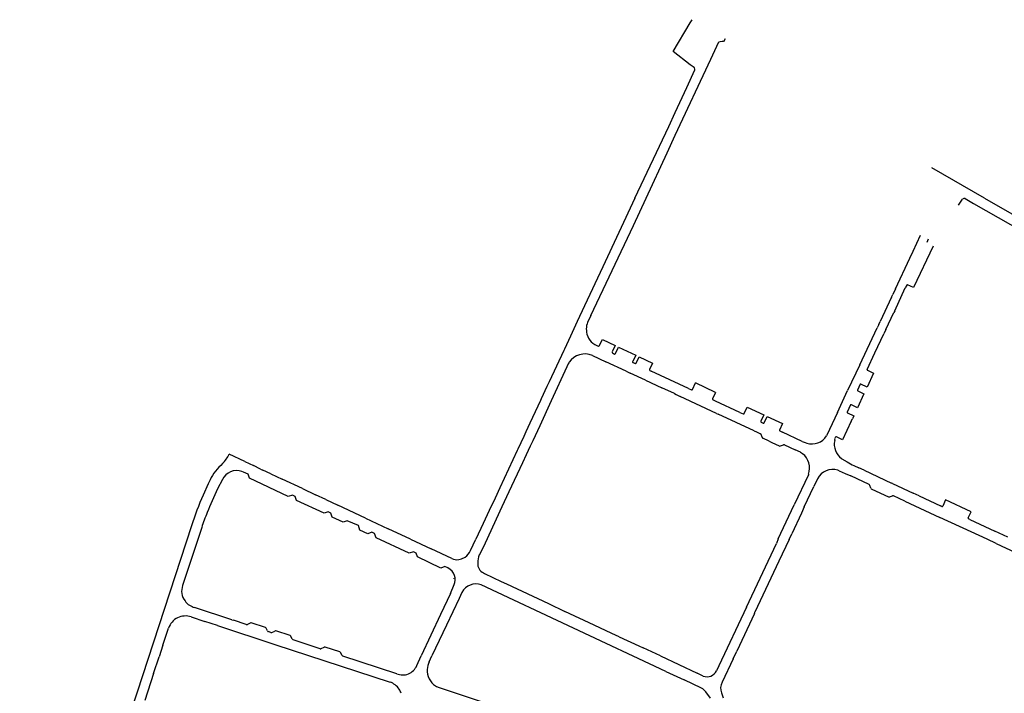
# Model space of a CAD drawing. Extents: x 148869 to 161638, y 453607 to 469810.
# Tile 895 of 1056: x 159103.65 to 159110.1, y 459867.58 to 459871.99. Entities that reach past the tile are written whole.
import ezdxf

# ---------------------------------------------------------------- set-up
doc = ezdxf.new("R2010")
doc.units = 0
doc.layers.add('LKI_V01_KANTRIJWEG', color=252, linetype='CONTINUOUS')

msp = doc.modelspace()

# ---------------------------------------------------------------- linework, layer by layer
at = {"layer": 'LKI_V01_KANTRIJWEG'}
for p, q in [((159108.2573, 459871.8459), (159108.2613, 459871.8452)), ((159108.2573, 459871.8459), (159108.2613, 459871.8452)), ((159108.2613, 459871.8452), (159108.2712, 459871.8635)), ((159108.2613, 459871.8452), (159108.2712, 459871.8635)), ((159108.0405, 459871.6922), (159107.9284, 459871.7785)), ((159108.0405, 459871.6922), (159107.9284, 459871.7785)), ((159108.1742, 459871.728), (159108.2271, 459871.8412)), ((159108.1742, 459871.728), (159108.2271, 459871.8412)), ((159107.9428, 459871.2321), (159108.1742, 459871.728)), ((159107.9428, 459871.2321), (159108.1742, 459871.728)), ((159108.0599, 459871.6786), (159108.0405, 459871.6922)), ((159108.0599, 459871.6786), (159108.0405, 459871.6922)), ((159107.8994, 459871.2869), (159107.9419, 459871.38)), ((159107.8994, 459871.2869), (159107.9419, 459871.38)), ((159107.6777, 459870.8195), (159107.8994, 459871.2869)), ((159107.6777, 459870.8195), (159107.8994, 459871.2869)), ((159107.8899, 459871.1164), (159107.9428, 459871.2321)), ((159107.8899, 459871.1164), (159107.9428, 459871.2321)), ((159107.7528, 459870.8195), (159107.8899, 459871.1164)), ((159107.7528, 459870.8195), (159107.8899, 459871.1164)), ((159109.9658, 459870.8195), (159109.6207, 459871.0167)), ((159109.9658, 459870.8195), (159109.6207, 459871.0167)), ((159109.796, 459870.7734), (159109.822, 459870.8123)), ((159109.796, 459870.7734), (159109.822, 459870.8123)), ((159109.8398, 459870.8161), (159109.8834, 459870.7914)), ((159109.8398, 459870.8161), (159109.8834, 459870.7914)), ((159109.8834, 459870.7914), (159109.8947, 459870.785)), ((159109.8834, 459870.7914), (159109.8947, 459870.785)), ((159109.4993, 459870.4722), (159109.547, 459870.5757)), ((159109.4993, 459870.4722), (159109.547, 459870.5757)), ((159109.5981, 459870.5509), (159109.5878, 459870.5294)), ((159109.5981, 459870.5509), (159109.5878, 459870.5294)), ((159109.3829, 459870.225), (159109.477, 459870.4258)), ((159109.3829, 459870.225), (159109.477, 459870.4258)), ((159109.477, 459870.4258), (159109.4993, 459870.4722)), ((159109.477, 459870.4258), (159109.4993, 459870.4722)), ((159109.4573, 459870.2496), (159109.4468, 459870.2309)), ((159109.4573, 459870.2496), (159109.4468, 459870.2309)), ((159109.3571, 459870.1698), (159109.2828, 459870.0105)), ((159109.3571, 459870.1698), (159109.2828, 459870.0105)), ((159109.3571, 459870.1698), (159109.3657, 459870.1881)), ((159109.3571, 459870.1698), (159109.3657, 459870.1881)), ((159109.3829, 459870.225), (159109.3657, 459870.1881)), ((159109.3829, 459870.225), (159109.3657, 459870.1881)), ((159109.3796, 459870.0817), (159109.4468, 459870.2309)), ((159109.3796, 459870.0817), (159109.4468, 459870.2309)), ((159107.3491, 459870.1137), (159107.3011, 459870.0107)), ((159107.3491, 459870.1137), (159107.3011, 459870.0107)), ((159107.3896, 459870.0509), (159107.3687, 459870.0052)), ((159107.3896, 459870.0509), (159107.3687, 459870.0052)), ((159109.3213, 459869.9592), (159109.3722, 459870.0696)), ((159109.3213, 459869.9592), (159109.3722, 459870.0696)), ((159109.3796, 459870.0817), (159109.3722, 459870.0696)), ((159109.3796, 459870.0817), (159109.3722, 459870.0696)), ((159107.3011, 459870.0107), (159107.2682, 459869.9402)), ((159107.3011, 459870.0107), (159107.2682, 459869.9402)), ((159109.2738, 459869.9917), (159109.2635, 459869.9706)), ((159109.2738, 459869.9917), (159109.2635, 459869.9706)), ((159109.2738, 459869.9917), (159109.2828, 459870.0105)), ((159109.2738, 459869.9917), (159109.2828, 459870.0105)), ((159107.2563, 459869.9146), (159107.2172, 459869.8308)), ((159107.2563, 459869.9146), (159107.2172, 459869.8308)), ((159107.2682, 459869.9402), (159107.2563, 459869.9146)), ((159107.2682, 459869.9402), (159107.2563, 459869.9146)), ((159109.1504, 459869.7287), (159109.2635, 459869.9706)), ((159109.1504, 459869.7287), (159109.2635, 459869.9706)), ((159109.2495, 459869.8075), (159109.3072, 459869.9313)), ((159109.2495, 459869.8075), (159109.3072, 459869.9313)), ((159109.3213, 459869.9592), (159109.3072, 459869.9313)), ((159109.3213, 459869.9592), (159109.3072, 459869.9313)), ((159107.4283, 459869.854), (159107.4373, 459869.8497)), ((159107.4283, 459869.854), (159107.4373, 459869.8497)), ((159107.4437, 459869.8519), (159107.4654, 459869.8932)), ((159107.4437, 459869.8519), (159107.4654, 459869.8932)), ((159107.4654, 459869.8932), (159107.5493, 459869.8538)), ((159107.4654, 459869.8932), (159107.5493, 459869.8538)), ((159107.5493, 459869.8538), (159107.529, 459869.812)), ((159107.5493, 459869.8538), (159107.529, 459869.812)), ((159107.2132, 459869.8221), (159107.1177, 459869.6174)), ((159107.2132, 459869.8221), (159107.1177, 459869.6174)), ((159107.2172, 459869.8308), (159107.2132, 459869.8221)), ((159107.2172, 459869.8308), (159107.2132, 459869.8221)), ((159107.4004, 459869.7893), (159107.4881, 459869.7485)), ((159107.4004, 459869.7893), (159107.4881, 459869.7485)), ((159107.5316, 459869.8057), (159107.5456, 459869.7987)), ((159107.5316, 459869.8057), (159107.5456, 459869.7987)), ((159107.5515, 459869.8016), (159107.5714, 459869.8436)), ((159107.5515, 459869.8016), (159107.5714, 459869.8436)), ((159107.5714, 459869.8436), (159107.6836, 459869.7912)), ((159107.5714, 459869.8436), (159107.6836, 459869.7912)), ((159107.6836, 459869.7912), (159107.6638, 459869.7494)), ((159107.6836, 459869.7912), (159107.6638, 459869.7494)), ((159107.6858, 459869.7386), (159107.706, 459869.7806)), ((159107.6858, 459869.7386), (159107.706, 459869.7806)), ((159107.706, 459869.7806), (159107.794, 459869.7397)), ((159107.706, 459869.7806), (159107.794, 459869.7397)), ((159109.1982, 459869.6981), (159109.2495, 459869.8075)), ((159109.1982, 459869.6981), (159109.2495, 459869.8075)), ((159107.2425, 459869.735), (159107.2331, 459869.7142)), ((159107.2425, 459869.735), (159107.2331, 459869.7142)), ((159107.6211, 459869.6865), (159107.4881, 459869.7485)), ((159107.6211, 459869.6865), (159107.4881, 459869.7485)), ((159107.6662, 459869.7429), (159107.68, 459869.7366)), ((159107.6662, 459869.7429), (159107.68, 459869.7366)), ((159107.794, 459869.7397), (159107.7741, 459869.6975)), ((159107.794, 459869.7397), (159107.7741, 459869.6975)), ((159109.1504, 459869.7287), (159109.0704, 459869.5593)), ((159109.1504, 459869.7287), (159109.0704, 459869.5593)), ((159107.2331, 459869.7142), (159107.1312, 459869.4917)), ((159107.2331, 459869.7142), (159107.1312, 459869.4917)), ((159107.6211, 459869.6865), (159107.6479, 459869.674)), ((159107.6211, 459869.6865), (159107.6479, 459869.674)), ((159107.7485, 459869.6273), (159107.6479, 459869.674)), ((159107.7485, 459869.6273), (159107.6479, 459869.674)), ((159107.7761, 459869.6916), (159107.7856, 459869.6869)), ((159107.7761, 459869.6916), (159107.7856, 459869.6869)), ((159108.0297, 459869.5733), (159107.7856, 459869.6869)), ((159108.0297, 459869.5733), (159107.7856, 459869.6869)), ((159107.1177, 459869.6174), (159107.1028, 459869.5852)), ((159107.1177, 459869.6174), (159107.1028, 459869.5852)), ((159107.7485, 459869.6273), (159107.8539, 459869.5782)), ((159107.7485, 459869.6273), (159107.8539, 459869.5782)), ((159108.0553, 459869.5671), (159108.0751, 459869.6091)), ((159108.0553, 459869.5671), (159108.0751, 459869.6091)), ((159108.206, 459869.5479), (159108.0751, 459869.6091)), ((159108.206, 459869.5479), (159108.0751, 459869.6091)), ((159109.1525, 459869.6004), (159109.1351, 459869.5631)), ((159109.1525, 459869.6004), (159109.1351, 459869.5631)), ((159107.1028, 459869.5852), (159107.0653, 459869.5049)), ((159107.1028, 459869.5852), (159107.0653, 459869.5049)), ((159107.9368, 459869.5395), (159107.8539, 459869.5782)), ((159107.9368, 459869.5395), (159107.8539, 459869.5782)), ((159107.9368, 459869.5395), (159107.9477, 459869.5344)), ((159107.9368, 459869.5395), (159107.9477, 459869.5344)), ((159107.9477, 459869.5344), (159107.9756, 459869.5214)), ((159107.9477, 459869.5344), (159107.9756, 459869.5214)), ((159108.0297, 459869.5733), (159108.0478, 459869.5641)), ((159108.0297, 459869.5733), (159108.0478, 459869.5641)), ((159108.206, 459869.5479), (159108.1869, 459869.5062)), ((159108.206, 459869.5479), (159108.1869, 459869.5062)), ((159109.0042, 459869.4152), (159109.0704, 459869.5593)), ((159109.0042, 459869.4152), (159109.0704, 459869.5593)), ((159107.0607, 459869.4952), (159106.9907, 459869.3453)), ((159107.0607, 459869.4952), (159106.9907, 459869.3453)), ((159107.1312, 459869.4917), (159107.0553, 459869.3277)), ((159107.1312, 459869.4917), (159107.0553, 459869.3277)), ((159107.0653, 459869.5049), (159107.0607, 459869.4952)), ((159107.0653, 459869.5049), (159107.0607, 459869.4952)), ((159108.2129, 459869.4104), (159107.9756, 459869.5214)), ((159108.2129, 459869.4104), (159107.9756, 459869.5214)), ((159108.2067, 459869.4908), (159108.1889, 459869.4992)), ((159108.2067, 459869.4908), (159108.1889, 459869.4992)), ((159108.3654, 459869.417), (159108.2067, 459869.4908)), ((159108.3654, 459869.417), (159108.2067, 459869.4908)), ((159109.0892, 459869.4652), (159109.0677, 459869.4181)), ((159109.0892, 459869.4652), (159109.0677, 459869.4181)), ((159108.2129, 459869.4104), (159108.2231, 459869.4059)), ((159108.2129, 459869.4104), (159108.2231, 459869.4059)), ((159108.4595, 459869.2957), (159108.2231, 459869.4059)), ((159108.4595, 459869.2957), (159108.2231, 459869.4059)), ((159108.3654, 459869.417), (159108.3873, 459869.4068)), ((159108.3654, 459869.417), (159108.3873, 459869.4068)), ((159108.394, 459869.4092), (159108.4135, 459869.4511)), ((159108.394, 459869.4092), (159108.4135, 459869.4511)), ((159108.4135, 459869.4511), (159108.5221, 459869.4006)), ((159108.4135, 459869.4511), (159108.5221, 459869.4006)), ((159108.5221, 459869.4006), (159108.5024, 459869.3586)), ((159108.5221, 459869.4006), (159108.5024, 459869.3586)), ((159109.0042, 459869.4152), (159108.9345, 459869.2673)), ((159109.0042, 459869.4152), (159108.9345, 459869.2673)), ((159106.9907, 459869.3453), (159106.978, 459869.3182)), ((159106.9907, 459869.3453), (159106.978, 459869.3182)), ((159108.5053, 459869.3519), (159108.5182, 459869.3457)), ((159108.5053, 459869.3519), (159108.5182, 459869.3457)), ((159108.5247, 459869.3483), (159108.5444, 459869.3901)), ((159108.5247, 459869.3483), (159108.5444, 459869.3901)), ((159108.5444, 459869.3901), (159108.644, 459869.3438)), ((159108.5444, 459869.3901), (159108.644, 459869.3438)), ((159108.644, 459869.3438), (159108.6247, 459869.3014)), ((159108.644, 459869.3438), (159108.6247, 459869.3014)), ((159109.0937, 459869.3596), (159109.1013, 459869.3753)), ((159109.0937, 459869.3596), (159109.1013, 459869.3753)), ((159106.9648, 459869.2899), (159106.9506, 459869.2594)), ((159106.9648, 459869.2899), (159106.9506, 459869.2594)), ((159106.978, 459869.3182), (159106.9648, 459869.2899)), ((159106.978, 459869.3182), (159106.9648, 459869.2899)), ((159107.0553, 459869.3277), (159107.0103, 459869.2306)), ((159107.0553, 459869.3277), (159107.0103, 459869.2306)), ((159108.4595, 459869.2957), (159108.4741, 459869.2891)), ((159108.4595, 459869.2957), (159108.4741, 459869.2891)), ((159108.4741, 459869.2891), (159108.4921, 459869.2807)), ((159108.4741, 459869.2891), (159108.4921, 459869.2807)), ((159108.4921, 459869.2807), (159108.5004, 459869.2768)), ((159108.4921, 459869.2807), (159108.5004, 459869.2768)), ((159108.5107, 459869.254), (159108.5056, 459869.2712)), ((159108.5107, 459869.254), (159108.5056, 459869.2712)), ((159108.6273, 459869.2949), (159108.6447, 459869.2864)), ((159108.6273, 459869.2949), (159108.6447, 459869.2864)), ((159108.7735, 459869.227), (159108.6447, 459869.2864)), ((159108.7735, 459869.227), (159108.6447, 459869.2864)), ((159108.9345, 459869.2673), (159108.9322, 459869.2627)), ((159108.9345, 459869.2673), (159108.9322, 459869.2627)), ((159106.9506, 459869.2594), (159106.9119, 459869.176)), ((159106.9506, 459869.2594), (159106.9119, 459869.176)), ((159107.0103, 459869.2306), (159106.9937, 459869.1949)), ((159107.0103, 459869.2306), (159106.9937, 459869.1949)), ((159108.5562, 459869.2286), (159108.5149, 459869.2485)), ((159108.5562, 459869.2286), (159108.5149, 459869.2485)), ((159108.5562, 459869.2286), (159108.5741, 459869.2201)), ((159108.5562, 459869.2286), (159108.5741, 459869.2201)), ((159108.5741, 459869.2201), (159108.6227, 459869.1974)), ((159108.5741, 459869.2201), (159108.6227, 459869.1974)), ((159108.6305, 459869.1973), (159108.6505, 459869.2039)), ((159108.6305, 459869.1973), (159108.6505, 459869.2039)), ((159108.6582, 459869.2033), (159108.7266, 459869.1716)), ((159108.6582, 459869.2033), (159108.7266, 459869.1716)), ((159108.9879, 459869.2447), (159108.9916, 459869.2544)), ((159108.9879, 459869.2447), (159108.9916, 459869.2544)), ((159105.1253, 459869.095), (159105.0232, 459869.1426)), ((159105.1253, 459869.095), (159105.0232, 459869.1426)), ((159106.9081, 459869.1678), (159106.7946, 459868.9231)), ((159106.9081, 459869.1678), (159106.7946, 459868.9231)), ((159106.9119, 459869.176), (159106.9081, 459869.1678)), ((159106.9119, 459869.176), (159106.9081, 459869.1678)), ((159106.9676, 459869.1389), (159106.9428, 459869.0857)), ((159106.9676, 459869.1389), (159106.9428, 459869.0857)), ((159106.9937, 459869.1949), (159106.9676, 459869.1389)), ((159106.9937, 459869.1949), (159106.9676, 459869.1389)), ((159108.7625, 459869.1558), (159108.7266, 459869.1716)), ((159108.7625, 459869.1558), (159108.7266, 459869.1716)), ((159105.1253, 459869.095), (159105.182, 459869.0689)), ((159105.1253, 459869.095), (159105.182, 459869.0689)), ((159106.9428, 459869.0857), (159106.8529, 459868.8957)), ((159106.9428, 459869.0857), (159106.8529, 459868.8957)), ((159109.0297, 459869.1152), (159109.0329, 459869.1132)), ((159109.0297, 459869.1152), (159109.0329, 459869.1132)), ((159109.0329, 459869.1132), (159109.0674, 459869.0923)), ((159109.0329, 459869.1132), (159109.0674, 459869.0923)), ((159105.1555, 459868.9869), (159105.147, 459869.012)), ((159105.1555, 459868.9869), (159105.147, 459869.012)), ((159105.2292, 459869.0458), (159105.182, 459869.0689)), ((159105.2292, 459869.0458), (159105.182, 459869.0689)), ((159105.2292, 459869.0458), (159105.2435, 459869.0394)), ((159105.2292, 459869.0458), (159105.2435, 459869.0394)), ((159105.2951, 459869.0149), (159105.2435, 459869.0394)), ((159105.2951, 459869.0149), (159105.2435, 459869.0394)), ((159105.2951, 459869.0149), (159105.371, 459868.9802)), ((159105.2951, 459869.0149), (159105.371, 459868.9802)), ((159108.8133, 459869.0079), (159108.7213, 459868.8115)), ((159108.8133, 459869.0079), (159108.7213, 459868.8115)), ((159108.8144, 459869.012), (159108.8133, 459869.0079)), ((159108.8144, 459869.012), (159108.8133, 459869.0079)), ((159109.0152, 459869.0339), (159109.0071, 459869.0377)), ((159109.0152, 459869.0339), (159109.0071, 459869.0377)), ((159109.1119, 459869.0691), (159109.1435, 459869.0541)), ((159109.1119, 459869.0691), (159109.1435, 459869.0541)), ((159109.1778, 459869.0385), (159109.1435, 459869.0541)), ((159109.1778, 459869.0385), (159109.1435, 459869.0541)), ((159109.1778, 459869.0385), (159109.3571, 459868.9545)), ((159109.1778, 459869.0385), (159109.3571, 459868.9545)), ((159104.9786, 459868.9769), (159104.9467, 459868.9156)), ((159104.9786, 459868.9769), (159104.9467, 459868.9156)), ((159105.5022, 459868.9186), (159105.371, 459868.9802)), ((159105.5022, 459868.9186), (159105.371, 459868.9802)), ((159108.8734, 459868.9825), (159108.8489, 459868.9307)), ((159108.8734, 459868.9825), (159108.8489, 459868.9307)), ((159109.1319, 459868.9822), (159109.0915, 459869.0008)), ((159109.1319, 459868.9822), (159109.0915, 459869.0008)), ((159109.2112, 459868.9451), (159109.1319, 459868.9822)), ((159109.2112, 459868.9451), (159109.1319, 459868.9822)), ((159109.3634, 459868.9518), (159109.3571, 459868.9545)), ((159109.3634, 459868.9518), (159109.3571, 459868.9545)), ((159109.3634, 459868.9518), (159109.4985, 459868.8886)), ((159109.3634, 459868.9518), (159109.4985, 459868.8886)), ((159105.5022, 459868.9186), (159105.588, 459868.8774)), ((159105.5022, 459868.9186), (159105.588, 459868.8774)), ((159106.7946, 459868.9231), (159106.7629, 459868.8552)), ((159106.7946, 459868.9231), (159106.7629, 459868.8552)), ((159106.8529, 459868.8957), (159106.8071, 459868.7977)), ((159106.8529, 459868.8957), (159106.8071, 459868.7977)), ((159108.7868, 459868.7986), (159108.8489, 459868.9307)), ((159108.7868, 459868.7986), (159108.8489, 459868.9307)), ((159109.2232, 459868.9209), (159109.2164, 459868.9392)), ((159109.2232, 459868.9209), (159109.2164, 459868.9392)), ((159109.2287, 459868.9152), (159109.3374, 459868.864)), ((159109.2287, 459868.9152), (159109.3374, 459868.864)), ((159109.5391, 459868.8699), (159109.4985, 459868.8886)), ((159109.5391, 459868.8699), (159109.4985, 459868.8886)), ((159105.4546, 459868.8672), (159105.4369, 459868.8756)), ((159105.4546, 459868.8672), (159105.4369, 459868.8756)), ((159105.656, 459868.8472), (159105.588, 459868.8774)), ((159105.656, 459868.8472), (159105.588, 459868.8774)), ((159105.656, 459868.8472), (159105.7336, 459868.809)), ((159105.656, 459868.8472), (159105.7336, 459868.809)), ((159106.7629, 459868.8552), (159106.7255, 459868.7752)), ((159106.7629, 459868.8552), (159106.7255, 459868.7752)), ((159109.3449, 459868.8635), (159109.3637, 459868.8704)), ((159109.3449, 459868.8635), (159109.3637, 459868.8704)), ((159109.4455, 459868.8359), (159109.3713, 459868.87)), ((159109.4455, 459868.8359), (159109.3713, 459868.87)), ((159109.4455, 459868.8359), (159109.6741, 459868.7296)), ((159109.4455, 459868.8359), (159109.6741, 459868.7296)), ((159109.5391, 459868.8699), (159109.6774, 459868.8054)), ((159109.5391, 459868.8699), (159109.6774, 459868.8054)), ((159109.7115, 459868.8449), (159109.6928, 459868.8038)), ((159109.7115, 459868.8449), (159109.6928, 459868.8038)), ((159109.8793, 459868.7666), (159109.7115, 459868.8449)), ((159109.8793, 459868.7666), (159109.7115, 459868.8449)), ((159105.689, 459868.7573), (159105.6718, 459868.7662)), ((159105.689, 459868.7573), (159105.6718, 459868.7662)), ((159105.9162, 459868.7241), (159105.7336, 459868.809)), ((159105.9162, 459868.7241), (159105.7336, 459868.809)), ((159106.7255, 459868.7752), (159106.6853, 459868.6892)), ((159106.7255, 459868.7752), (159106.6853, 459868.6892)), ((159106.8071, 459868.7977), (159106.6976, 459868.561)), ((159106.8071, 459868.7977), (159106.6976, 459868.561)), ((159108.6168, 459868.5887), (159108.7213, 459868.8115)), ((159108.6168, 459868.5887), (159108.7213, 459868.8115)), ((159108.7678, 459868.7565), (159108.7045, 459868.6222)), ((159108.7678, 459868.7565), (159108.7045, 459868.6222)), ((159108.7868, 459868.7986), (159108.7678, 459868.7565)), ((159108.7868, 459868.7986), (159108.7678, 459868.7565)), ((159109.6865, 459868.8013), (159109.6774, 459868.8054)), ((159109.6865, 459868.8013), (159109.6774, 459868.8054)), ((159109.8586, 459868.7262), (159109.8793, 459868.7666)), ((159109.8586, 459868.7262), (159109.8793, 459868.7666)), ((159105.8692, 459868.6764), (159105.7963, 459868.7075)), ((159105.8692, 459868.6764), (159105.7963, 459868.7075)), ((159105.9162, 459868.7241), (159106.0647, 459868.6541)), ((159105.9162, 459868.7241), (159106.0647, 459868.6541)), ((159106.6853, 459868.6892), (159106.6378, 459868.5875)), ((159106.6853, 459868.6892), (159106.6378, 459868.5875)), ((159109.8791, 459868.6343), (159109.6741, 459868.7296)), ((159109.8791, 459868.6343), (159109.6741, 459868.7296)), ((159109.8701, 459868.7157), (159109.8612, 459868.7193)), ((159109.8701, 459868.7157), (159109.8612, 459868.7193)), ((159109.8701, 459868.7157), (159110.0328, 459868.6395)), ((159109.8701, 459868.7157), (159110.0328, 459868.6395)), ((159104.8435, 459868.663), (159104.7189, 459868.2826)), ((159104.8435, 459868.663), (159104.7189, 459868.2826)), ((159105.9746, 459868.6237), (159105.9573, 459868.6317)), ((159105.9746, 459868.6237), (159105.9573, 459868.6317)), ((159106.2102, 459868.5864), (159106.0647, 459868.6541)), ((159106.2102, 459868.5864), (159106.0647, 459868.6541)), ((159108.6875, 459868.5837), (159108.7045, 459868.6222)), ((159108.6875, 459868.5837), (159108.7045, 459868.6222)), ((159109.9831, 459868.5861), (159109.8791, 459868.6343)), ((159109.9831, 459868.5861), (159109.8791, 459868.6343)), ((159110.1186, 459868.5997), (159110.0328, 459868.6395)), ((159110.1186, 459868.5997), (159110.0328, 459868.6395)), ((159106.2102, 459868.5864), (159106.3455, 459868.5242)), ((159106.2102, 459868.5864), (159106.3455, 459868.5242)), ((159106.6028, 459868.5126), (159106.6378, 459868.5875)), ((159106.6028, 459868.5126), (159106.6378, 459868.5875)), ((159106.6976, 459868.561), (159106.6603, 459868.4843)), ((159106.6976, 459868.561), (159106.6603, 459868.4843)), ((159108.4081, 459868.1424), (159108.6039, 459868.5589)), ((159108.4081, 459868.1424), (159108.6039, 459868.5589)), ((159108.6168, 459868.5887), (159108.6039, 459868.5589)), ((159108.6168, 459868.5887), (159108.6039, 459868.5589)), ((159108.6875, 459868.5837), (159108.6206, 459868.4422)), ((159108.6875, 459868.5837), (159108.6206, 459868.4422)), ((159110.0432, 459868.5579), (159109.9831, 459868.5861)), ((159110.0432, 459868.5579), (159109.9831, 459868.5861)), ((159110.0432, 459868.5579), (159110.168, 459868.4998)), ((159110.0432, 459868.5579), (159110.168, 459868.4998)), ((159106.2463, 459868.4963), (159106.2292, 459868.5048)), ((159106.2463, 459868.4963), (159106.2292, 459868.5048)), ((159106.4799, 459868.46), (159106.3455, 459868.5242)), ((159106.4799, 459868.46), (159106.3455, 459868.5242)), ((159108.6206, 459868.4422), (159108.4638, 459868.1088)), ((159108.6206, 459868.4422), (159108.4638, 459868.1088)), ((159106.4547, 459868.3984), (159106.4356, 459868.4079)), ((159106.4547, 459868.3984), (159106.4356, 459868.4079)), ((159106.4933, 459868.33), (159106.4929, 459868.331)), ((159106.4933, 459868.33), (159106.4929, 459868.331)), ((159106.8042, 459868.3098), (159106.8391, 459868.2939)), ((159106.8042, 459868.3098), (159106.8391, 459868.2939)), ((159106.4708, 459868.2305), (159106.4957, 459868.2898)), ((159106.4708, 459868.2305), (159106.4957, 459868.2898)), ((159106.5465, 459868.2386), (159106.5291, 459868.1995)), ((159106.5465, 459868.2386), (159106.5291, 459868.1995)), ((159107.8812, 459867.7212), (159106.6727, 459868.2882)), ((159107.8812, 459867.7212), (159106.6727, 459868.2882)), ((159106.8391, 459868.2939), (159107.1128, 459868.1652)), ((159106.8391, 459868.2939), (159107.1128, 459868.1652)), ((159105.0404, 459868.0593), (159104.7969, 459868.139)), ((159105.0404, 459868.0593), (159104.7969, 459868.139)), ((159107.1128, 459868.1652), (159107.2198, 459868.1145)), ((159107.1128, 459868.1652), (159107.2198, 459868.1145)), ((159107.4113, 459868.025), (159107.2198, 459868.1145)), ((159107.4113, 459868.025), (159107.2198, 459868.1145)), ((159108.4081, 459868.1424), (159108.2282, 459867.7575)), ((159108.4081, 459868.1424), (159108.2282, 459867.7575)), ((159108.4607, 459868.0999), (159108.4638, 459868.1088)), ((159108.4607, 459868.0999), (159108.4638, 459868.1088)), ((159104.7747, 459868.0777), (159104.8649, 459868.0482)), ((159104.7747, 459868.0777), (159104.8649, 459868.0482)), ((159104.9469, 459868.0218), (159104.8649, 459868.0482)), ((159104.9469, 459868.0218), (159104.8649, 459868.0482)), ((159105.0404, 459868.0593), (159105.0516, 459868.0557)), ((159105.0404, 459868.0593), (159105.0516, 459868.0557)), ((159105.1355, 459868.0286), (159105.0516, 459868.0557)), ((159105.1355, 459868.0286), (159105.0516, 459868.0557)), ((159108.4607, 459868.0999), (159108.3451, 459867.8533)), ((159108.4607, 459868.0999), (159108.3451, 459867.8533)), ((159104.5974, 459867.9188), (159104.6266, 459868.005)), ((159104.5974, 459867.9188), (159104.6266, 459868.005)), ((159104.9469, 459868.0218), (159105.322, 459867.8984)), ((159104.9469, 459868.0218), (159105.322, 459867.8984)), ((159105.1611, 459868.0379), (159105.143, 459868.0289)), ((159105.1611, 459868.0379), (159105.143, 459868.0289)), ((159105.2609, 459868.009), (159105.1682, 459868.039)), ((159105.2609, 459868.009), (159105.1682, 459868.039)), ((159105.274, 459867.9859), (159105.2647, 459868.0049)), ((159105.274, 459867.9859), (159105.2647, 459868.0049)), ((159105.2967, 459867.9755), (159105.2781, 459867.9816)), ((159105.2967, 459867.9755), (159105.2781, 459867.9816)), ((159105.3032, 459867.976), (159105.3223, 459867.9855)), ((159105.3032, 459867.976), (159105.3223, 459867.9855)), ((159105.4226, 459867.9558), (159105.329, 459867.9862)), ((159105.4226, 459867.9558), (159105.329, 459867.9862)), ((159107.5284, 459867.9702), (159107.4113, 459868.025)), ((159107.5284, 459867.9702), (159107.4113, 459868.025)), ((159104.589, 459867.8925), (159104.5974, 459867.9188)), ((159104.589, 459867.8925), (159104.5974, 459867.9188)), ((159105.4363, 459867.933), (159105.4271, 459867.9519)), ((159105.4363, 459867.933), (159105.4271, 459867.9519)), ((159105.6188, 459867.8701), (159105.442, 459867.9279)), ((159105.6188, 459867.8701), (159105.442, 459867.9279)), ((159107.5748, 459867.9486), (159107.5284, 459867.9702)), ((159107.5748, 459867.9486), (159107.5284, 459867.9702)), ((159107.5748, 459867.9486), (159107.7034, 459867.8886)), ((159107.5748, 459867.9486), (159107.7034, 459867.8886)), ((159104.589, 459867.8925), (159104.5651, 459867.8178)), ((159104.589, 459867.8925), (159104.5651, 459867.8178)), ((159105.322, 459867.8984), (159106.0763, 459867.6519)), ((159105.322, 459867.8984), (159106.0763, 459867.6519)), ((159105.6261, 459867.8709), (159105.6444, 459867.88)), ((159105.6261, 459867.8709), (159105.6444, 459867.88)), ((159105.7477, 459867.8492), (159105.6504, 459867.8808)), ((159105.7477, 459867.8492), (159105.6504, 459867.8808)), ((159107.7034, 459867.8886), (159107.7322, 459867.8757)), ((159107.7034, 459867.8886), (159107.7322, 459867.8757)), ((159107.8449, 459867.8231), (159107.7322, 459867.8757)), ((159107.8449, 459867.8231), (159107.7322, 459867.8757)), ((159108.3217, 459867.8041), (159108.3451, 459867.8533)), ((159108.3217, 459867.8041), (159108.3451, 459867.8533)), ((159104.5291, 459867.7087), (159104.5651, 459867.8178)), ((159104.5291, 459867.7087), (159104.5651, 459867.8178)), ((159105.7618, 459867.8261), (159105.7525, 459867.8449)), ((159105.7618, 459867.8261), (159105.7525, 459867.8449)), ((159106.1198, 459867.7064), (159105.7673, 459867.8213)), ((159106.1198, 459867.7064), (159105.7673, 459867.8213)), ((159106.2504, 459867.7591), (159106.2792, 459867.823)), ((159106.2504, 459867.7591), (159106.2792, 459867.823)), ((159106.3324, 459867.7838), (159106.3505, 459867.8223)), ((159106.3324, 459867.7838), (159106.3505, 459867.8223)), ((159107.8449, 459867.8231), (159108.0858, 459867.7097)), ((159107.8449, 459867.8231), (159108.0858, 459867.7097)), ((159108.3217, 459867.8041), (159108.2503, 459867.65)), ((159108.3217, 459867.8041), (159108.2503, 459867.65)), ((159106.246, 459867.7509), (159106.245, 459867.7485)), ((159106.246, 459867.7509), (159106.245, 459867.7485)), ((159107.8812, 459867.7212), (159108.0011, 459867.6657)), ((159107.8812, 459867.7212), (159108.0011, 459867.6657)), ((159108.2282, 459867.7575), (159108.2127, 459867.7258)), ((159108.2282, 459867.7575), (159108.2127, 459867.7258)), ((159104.5291, 459867.7087), (159104.471, 459867.5316)), ((159104.5291, 459867.7087), (159104.471, 459867.5316)), ((159108.115, 459867.6116), (159108.0011, 459867.6657)), ((159108.115, 459867.6116), (159108.0011, 459867.6657)), ((159108.1246, 459867.6909), (159108.0858, 459867.7097)), ((159108.1246, 459867.6909), (159108.0858, 459867.7097)), ((159106.3973, 459867.6156), (159106.9737, 459867.4261)), ((159106.3973, 459867.6156), (159106.9737, 459867.4261)), ((159108.173, 459867.5464), (159108.1427, 459867.5871)), ((159108.173, 459867.5464), (159108.1427, 459867.5871)), ((159108.2444, 459867.581), (159108.257, 459867.5479)), ((159108.2444, 459867.581), (159108.257, 459867.5479))]:
    msp.add_line(p, q, dxfattribs=at)
for points in [[(159107.9284, 459871.7785), (159108.041, 459871.9666), (159108.0532, 459871.987)], [(159107.9284, 459871.7785), (159108.041, 459871.9666), (159108.0532, 459871.987)], [(159108.2271, 459871.8412), (159108.237, 459871.8453), (159108.2493, 459871.8466), (159108.2573, 459871.8459)], [(159108.2271, 459871.8412), (159108.237, 459871.8453), (159108.2493, 459871.8466), (159108.2573, 459871.8459)], [(159107.9419, 459871.38), (159108.0188, 459871.5422), (159108.0707, 459871.6579), (159108.0709, 459871.6636), (159108.0679, 459871.6719), (159108.0599, 459871.6786)], [(159107.9419, 459871.38), (159108.0188, 459871.5422), (159108.0707, 459871.6579), (159108.0709, 459871.6636), (159108.0679, 459871.6719), (159108.0599, 459871.6786)], [(159107.6777, 459870.8195), (159107.4686, 459870.3687), (159107.3491, 459870.1137)], [(159107.6777, 459870.8195), (159107.4686, 459870.3687), (159107.3491, 459870.1137)], [(159107.3896, 459870.0509), (159107.6681, 459870.6405), (159107.7528, 459870.8195)], [(159107.3896, 459870.0509), (159107.6681, 459870.6405), (159107.7528, 459870.8195)], [(159109.9658, 459870.8195), (159110.2071, 459870.6804), (159110.6933, 459870.4033), (159110.9507, 459870.2555)], [(159109.9658, 459870.8195), (159110.2071, 459870.6804), (159110.6933, 459870.4033), (159110.9507, 459870.2555)], [(159109.8947, 459870.785), (159110.2978, 459870.5554), (159110.9169, 459870.2009)], [(159109.8947, 459870.785), (159110.2978, 459870.5554), (159110.9169, 459870.2009)], [(159109.6292, 459870.5045), (159109.5022, 459870.2338), (159109.4627, 459870.2517)], [(159109.6292, 459870.5045), (159109.5022, 459870.2338), (159109.4627, 459870.2517)], [(159107.3603, 459869.9642), (159107.3608, 459869.9518), (159107.3617, 459869.9424)], [(159107.3603, 459869.9642), (159107.3608, 459869.9518), (159107.3617, 459869.9424)], [(159109.1999, 459869.693), (159109.2404, 459869.6732), (159109.1978, 459869.5825), (159109.1578, 459869.6021)], [(159109.1999, 459869.693), (159109.2404, 459869.6732), (159109.1978, 459869.5825), (159109.1578, 459869.6021)], [(159109.1375, 459869.557), (159109.177, 459869.5381), (159109.1344, 459869.4468), (159109.0949, 459869.4658)], [(159109.1375, 459869.557), (159109.177, 459869.5381), (159109.1344, 459869.4468), (159109.0949, 459869.4658)], [(159109.0694, 459869.4127), (159109.11, 459869.394), (159109.1013, 459869.3753)], [(159109.0694, 459869.4127), (159109.11, 459869.394), (159109.1013, 459869.3753)], [(159109.0937, 459869.3596), (159109.036, 459869.2369), (159108.9965, 459869.2562)], [(159109.0937, 459869.3596), (159109.036, 459869.2369), (159108.9965, 459869.2562)], [(159108.7735, 459869.227), (159108.7915, 459869.2194), (159108.8035, 459869.2159)], [(159108.7735, 459869.227), (159108.7915, 459869.2194), (159108.8035, 459869.2159)], [(159105.147, 459869.012), (159105.116, 459869.0253), (159105.1067, 459869.0296)], [(159105.147, 459869.012), (159105.116, 459869.0253), (159105.1067, 459869.0296)], [(159109.0152, 459869.0339), (159109.0551, 459869.0176), (159109.0915, 459869.0008)], [(159109.0152, 459869.0339), (159109.0551, 459869.0176), (159109.0915, 459869.0008)], [(159104.8986, 459868.975), (159104.8941, 459868.9665), (159104.8854, 459868.9485), (159104.8527, 459868.8753)], [(159104.8986, 459868.975), (159104.8941, 459868.9665), (159104.8854, 459868.9485), (159104.8527, 459868.8753)], [(159105.4369, 459868.8756), (159105.41, 459868.8661), (159105.1559, 459868.9856), (159105.1555, 459868.9869)], [(159105.4369, 459868.8756), (159105.41, 459868.8661), (159105.1559, 459868.9856), (159105.1555, 459868.9869)], [(159105.6718, 459868.7662), (159105.6447, 459868.7562), (159105.4642, 459868.8404), (159105.4546, 459868.8672)], [(159105.6718, 459868.7662), (159105.6447, 459868.7562), (159105.4642, 459868.8404), (159105.4546, 459868.8672)], [(159105.7963, 459868.7075), (159105.7695, 459868.6976), (159105.6983, 459868.7306), (159105.689, 459868.7573)], [(159105.7963, 459868.7075), (159105.7695, 459868.6976), (159105.6983, 459868.7306), (159105.689, 459868.7573)], [(159104.7767, 459868.6743), (159104.2764, 459867.1447), (159103.6524, 459865.2372)], [(159104.7767, 459868.6743), (159104.2764, 459867.1447), (159103.6524, 459865.2372)], [(159105.9573, 459868.6317), (159105.931, 459868.6224), (159105.8775, 459868.6462), (159105.8692, 459868.6764)], [(159105.9573, 459868.6317), (159105.931, 459868.6224), (159105.8775, 459868.6462), (159105.8692, 459868.6764)], [(159106.2292, 459868.5048), (159106.2019, 459868.4946), (159105.9847, 459868.5966), (159105.9746, 459868.6237)], [(159106.2292, 459868.5048), (159106.2019, 459868.4946), (159105.9847, 459868.5966), (159105.9746, 459868.6237)], [(159106.4356, 459868.4079), (159106.4089, 459868.398), (159106.2559, 459868.4702), (159106.2463, 459868.4963)], [(159106.4356, 459868.4079), (159106.4089, 459868.398), (159106.2559, 459868.4702), (159106.2463, 459868.4963)], [(159106.5252, 459868.4543), (159106.5437, 459868.4578), (159106.5678, 459868.4696)], [(159106.5252, 459868.4543), (159106.5437, 459868.4578), (159106.5678, 459868.4696)], [(159106.6868, 459868.3656), (159106.6937, 459868.3615), (159106.8042, 459868.3098)], [(159106.6868, 459868.3656), (159106.6937, 459868.3615), (159106.8042, 459868.3098)], [(159106.4708, 459868.2305), (159106.4069, 459868.0934), (159106.2792, 459867.823)], [(159106.4708, 459868.2305), (159106.4069, 459868.0934), (159106.2792, 459867.823)], [(159106.5291, 459868.1995), (159106.4456, 459868.0248), (159106.3505, 459867.8223)], [(159106.5291, 459868.1995), (159106.4456, 459868.0248), (159106.3505, 459867.8223)]]:
    msp.add_lwpolyline(points, dxfattribs=at)
for centre, radius, start, end in [((159109.8339, 459870.8004), 0.0168, 69.16745, 134.91686), ((159109.8339, 459870.8004), 0.0168, 69.16745, 134.91686), ((159109.4606, 459870.249), 0.00336, 53.14574, 170.30844), ((159109.4606, 459870.249), 0.00336, 53.14574, 170.30844), ((159107.4665, 459869.9639), 0.1062, 157.09787, 179.85859), ((159107.4665, 459869.9639), 0.1062, 157.09787, 179.85859), ((159107.4749, 459869.9584), 0.1143, 188.03145, 245.96498), ((159107.4749, 459869.9584), 0.1143, 188.03145, 245.96498), ((159107.4386, 459869.8566), 0.00699, 259.76197, 317.32337), ((159107.4386, 459869.8566), 0.00699, 259.76197, 317.32337), ((159107.3515, 459869.6749), 0.1244, 66.83472, 145.9619), ((159107.3515, 459869.6749), 0.1244, 66.83472, 145.9619), ((159107.5339, 459869.8103), 0.00522, 161.6392, 243.9471), ((159107.5339, 459869.8103), 0.00522, 161.6392, 243.9471), ((159107.5465, 459869.8045), 0.00579, 260.81548, 330.53511), ((159107.5465, 459869.8045), 0.00579, 260.81548, 330.53511), ((159107.2675, 459869.7262), 0.0265, 136.02806, 160.44885), ((159107.2675, 459869.7262), 0.0265, 136.02806, 160.44885), ((159107.6682, 459869.7474), 0.00493, 155.1905, 245.46153), ((159107.6682, 459869.7474), 0.00493, 155.1905, 245.46153), ((159107.6816, 459869.7414), 0.00506, 252.15179, 326.322), ((159107.6816, 459869.7414), 0.00506, 252.15179, 326.322), ((159107.7785, 459869.6957), 0.00476, 157.6062, 239.72765), ((159107.7785, 459869.6957), 0.00476, 157.6062, 239.72765), ((159109.2013, 459869.6963), 0.00361, 150.49515, 247.64566), ((159109.2013, 459869.6963), 0.00361, 150.49515, 247.64566), ((159109.1565, 459869.5972), 0.00506, 74.447, 140.71856), ((159109.1565, 459869.5972), 0.00506, 74.447, 140.71856), ((159108.0495, 459869.5707), 0.00686, 256.04094, 328.19438), ((159108.0495, 459869.5707), 0.00686, 256.04094, 328.19438), ((159109.1401, 459869.5615), 0.00524, 162.03814, 240.47176), ((159109.1401, 459869.5615), 0.00524, 162.03814, 240.47176), ((159108.1912, 459869.5036), 0.00498, 148.69529, 242.69835), ((159108.1912, 459869.5036), 0.00498, 148.69529, 242.69835), ((159109.0924, 459869.4622), 0.00441, 55.79996, 135.92236), ((159109.0924, 459869.4622), 0.00441, 55.79996, 135.92236), ((159108.3895, 459869.4112), 0.00494, 243.88303, 336.43979), ((159108.3895, 459869.4112), 0.00494, 243.88303, 336.43979), ((159109.0707, 459869.4161), 0.00363, 146.40787, 248.46988), ((159109.0707, 459869.4161), 0.00363, 146.40787, 248.46988), ((159108.5074, 459869.3568), 0.00531, 160.43469, 246.39855), ((159108.5074, 459869.3568), 0.00531, 160.43469, 246.39855), ((159108.5198, 459869.351), 0.00552, 252.56356, 331.00881), ((159108.5198, 459869.351), 0.00552, 252.56356, 331.00881), ((159108.4959, 459869.2674), 0.0104, 21.43141, 64.20022), ((159108.4959, 459869.2674), 0.0104, 21.43141, 64.20022), ((159108.6295, 459869.2996), 0.00515, 159.05721, 244.69758), ((159108.6295, 459869.2996), 0.00515, 159.05721, 244.69758), ((159108.5186, 459869.2557), 0.00804, 192.3341, 242.54725), ((159108.5186, 459869.2557), 0.00804, 192.3341, 242.54725), ((159108.6536, 459869.1913), 0.0129, 68.711, 103.56206), ((159108.6536, 459869.1913), 0.0129, 68.711, 103.56206), ((159108.8374, 459869.3229), 0.1123, 252.40948, 327.58819), ((159108.8374, 459869.3229), 0.1123, 252.40948, 327.58819), ((159109.0987, 459869.2081), 0.1157, 167.58673, 233.40803), ((159109.0987, 459869.2081), 0.1157, 167.58673, 233.40803), ((159108.8784, 459869.2595), 0.1106, 346.10644, 352.30704), ((159108.8784, 459869.2595), 0.1106, 346.10644, 352.30704), ((159108.9951, 459869.2524), 0.00402, 70.25013, 150.93927), ((159108.9951, 459869.2524), 0.00402, 70.25013, 150.93927), ((159104.782, 459869.2666), 0.2713, 316.9796, 332.79618), ((159104.782, 459869.2666), 0.2713, 316.9796, 332.79618), ((159108.6267, 459869.2063), 0.00974, 245.15379, 292.95836), ((159108.6267, 459869.2063), 0.00974, 245.15379, 292.95836), ((159108.8672, 459869.2874), 0.1681, 231.50155, 236.99298), ((159108.8672, 459869.2874), 0.1681, 231.50155, 236.99298), ((159108.7029, 459869.0526), 0.1187, 339.97025, 52.20745), ((159108.7029, 459869.0526), 0.1187, 339.97025, 52.20745), ((159105.1882, 459868.8374), 0.3206, 130.41997, 154.59788), ((159105.1882, 459868.8374), 0.3206, 130.41997, 154.59788), ((159109.3754, 459869.6288), 0.6187, 240.13908, 244.79223), ((159109.3754, 459869.6288), 0.6187, 240.13908, 244.79223), ((159105.0716, 459868.9329), 0.1029, 70.04405, 154.65234), ((159105.0716, 459868.9329), 0.1029, 70.04405, 154.65234), ((159108.9725, 459868.932), 0.1113, 71.87428, 153.02379), ((159108.9725, 459868.932), 0.1113, 71.87428, 153.02379), ((159109.2074, 459868.9365), 0.00942, 16.88549, 66.44183), ((159109.2074, 459868.9365), 0.00942, 16.88549, 66.44183), ((159109.6133, 459866.7907), 5.1276, 155.51916, 157.40802), ((159109.6133, 459866.7907), 5.1276, 155.51916, 157.40802), ((159109.2317, 459868.9236), 0.00896, 197.58555, 249.95488), ((159109.2317, 459868.9236), 0.00896, 197.58555, 249.95488), ((159106.789, 459868.0285), 2.1134, 156.37627, 162.20456), ((159106.789, 459868.0285), 2.1134, 156.37627, 162.20456), ((159109.3417, 459868.8715), 0.00869, 240.33599, 292.10614), ((159109.3417, 459868.8715), 0.00869, 240.33599, 292.10614), ((159109.3668, 459868.8603), 0.0106, 65.44578, 107.13734), ((159109.3668, 459868.8603), 0.0106, 65.44578, 107.13734), ((159106.3015, 459868.185), 1.5344, 157.96794, 161.84816), ((159106.3015, 459868.185), 1.5344, 157.96794, 161.84816), ((159109.6884, 459868.8058), 0.00488, 247.82913, 335.93036), ((159109.6884, 459868.8058), 0.00488, 247.82913, 335.93036), ((159109.864, 459868.7242), 0.00573, 160.40572, 240.06707), ((159109.864, 459868.7242), 0.00573, 160.40572, 240.06707), ((159106.5036, 459868.5577), 0.109, 306.06352, 335.54944), ((159106.5036, 459868.5577), 0.109, 306.06352, 335.54944), ((159106.5105, 459868.5199), 0.0673, 243.02582, 282.68369), ((159106.5105, 459868.5199), 0.0673, 243.02582, 282.68369), ((159106.7175, 459868.4262), 0.068, 176.69858, 243.14222), ((159106.7175, 459868.4262), 0.068, 176.69858, 243.14222), ((159106.779, 459868.4327), 0.1295, 156.4806, 181.12325), ((159106.779, 459868.4327), 0.1295, 156.4806, 181.12325), ((159106.4142, 459868.3192), 0.089, 18.90772, 62.90979), ((159106.4142, 459868.3192), 0.089, 18.90772, 62.90979), ((159106.4143, 459868.3227), 0.0878, 337.96331, 16.76912), ((159106.4143, 459868.3227), 0.0878, 337.96331, 16.76912), ((159104.812, 459868.2464), 0.1, 158.72622, 219.13255), ((159104.812, 459868.2464), 0.1, 158.72622, 219.13255), ((159106.6392, 459868.1881), 0.1056, 71.51455, 151.42447), ((159106.6392, 459868.1881), 0.1056, 71.51455, 151.42447), ((159104.8044, 459868.2257), 0.0818, 211.28492, 240.66905), ((159104.8044, 459868.2257), 0.0818, 211.28492, 240.66905), ((159104.8371, 459868.2655), 0.1328, 236.73817, 252.3488), ((159104.8371, 459868.2655), 0.1328, 236.73817, 252.3488), ((159104.7364, 459867.9685), 0.1157, 70.68527, 161.59026), ((159104.7364, 459867.9685), 0.1157, 70.68527, 161.59026), ((159105.1386, 459868.0406), 0.0125, 255.34873, 290.31497), ((159105.1386, 459868.0406), 0.0125, 255.34873, 290.31497), ((159105.1659, 459868.0299), 0.00933, 75.5008, 121.05102), ((159105.1659, 459868.0299), 0.00933, 75.5008, 121.05102), ((159105.2574, 459868.0017), 0.00802, 23.45663, 64.22282), ((159105.2574, 459868.0017), 0.00802, 23.45663, 64.22282), ((159105.2808, 459867.9883), 0.00723, 199.82213, 248.40669), ((159105.2808, 459867.9883), 0.00723, 199.82213, 248.40669), ((159105.3266, 459867.9769), 0.00959, 75.20039, 116.23777), ((159105.3266, 459867.9769), 0.00959, 75.20039, 116.23777), ((159105.2993, 459867.9838), 0.00878, 252.53262, 296.08948), ((159105.2993, 459867.9838), 0.00878, 252.53262, 296.08948), ((159105.4195, 459867.9477), 0.00867, 28.38954, 68.4396), ((159105.4195, 459867.9477), 0.00867, 28.38954, 68.4396), ((159105.4502, 459867.9427), 0.0169, 214.98533, 241.15138), ((159105.4502, 459867.9427), 0.0169, 214.98533, 241.15138), ((159105.621, 459867.883), 0.0131, 260.14146, 292.79659), ((159105.621, 459867.883), 0.0131, 260.14146, 292.79659), ((159105.6484, 459867.8728), 0.00826, 75.67495, 118.87908), ((159105.6484, 459867.8728), 0.00826, 75.67495, 118.87908), ((159105.7448, 459867.8413), 0.00845, 24.98385, 70.13626), ((159105.7448, 459867.8413), 0.00845, 24.98385, 70.13626), ((159105.7745, 459867.8351), 0.0156, 214.98168, 242.38344), ((159105.7745, 459867.8351), 0.0156, 214.98168, 242.38344), ((159106.4428, 459867.7272), 0.1241, 152.87254, 176.52434), ((159106.4428, 459867.7272), 0.1241, 152.87254, 176.52434), ((159106.159, 459867.7974), 0.0992, 246.70124, 337.23083), ((159106.159, 459867.7974), 0.0992, 246.70124, 337.23083), ((159106.4367, 459867.7264), 0.1181, 175.95986, 238.15344), ((159106.4367, 459867.7264), 0.1181, 175.95986, 238.15344), ((159108.1503, 459867.7549), 0.0689, 248.18591, 334.99229), ((159108.1503, 459867.7549), 0.0689, 248.18591, 334.99229), ((159106.0326, 459867.534), 0.1257, 34.82166, 69.66066), ((159106.0326, 459867.534), 0.1257, 34.82166, 69.66066), ((159105.9828, 459867.5177), 0.1766, 19.96341, 29.92361), ((159105.9828, 459867.5177), 0.1766, 19.96341, 29.92361), ((159106.4372, 459867.7323), 0.1233, 239.40574, 251.14235), ((159106.4372, 459867.7323), 0.1233, 239.40574, 251.14235), ((159108.0639, 459867.5258), 0.0998, 37.87562, 59.21275), ((159108.0639, 459867.5258), 0.0998, 37.87562, 59.21275), ((159108.3191, 459867.6093), 0.0799, 149.41565, 200.73525), ((159108.3191, 459867.6093), 0.0799, 149.41565, 200.73525)]:
    msp.add_arc(centre, radius, start, end, dxfattribs=at)

doc.saveas('drawing.dxf')
